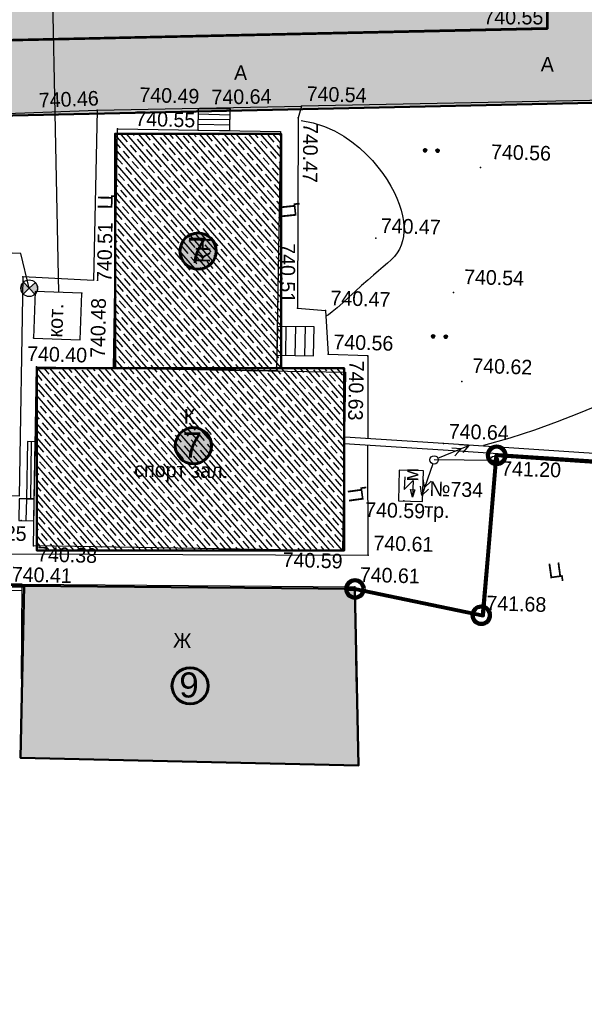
# Model space of a CAD drawing. Header units: millimetres. Extents: x -257011 to 237647566, y 2784933 to 6706507.
# Tile 299 of 451: x 10297659 to 10331395, y 5342287 to 5401131. Entities that reach past the tile are written whole.
import ezdxf

# ---------------------------------------------------------------- set-up
doc = ezdxf.new("R2010")
doc.units = ezdxf.units.MM
doc.header["$LTSCALE"] = 1000
doc.header["$PDMODE"] = 32
doc.header["$PDSIZE"] = 0.3
for name, pattern in [('Д_ТРОТ_ТРУБА', [3, 1.5, -1.5]), ('ДОРОГИ_СТРОЯЩ', [9, 8, -1]), ('Контура низ откосов  Штриховая 0.1-0.5 - - - - - - -', [0.6, 0.1, -0.5])]:
    doc.linetypes.add(name, pattern=pattern)
for name, color, linetype in [('(002) Рамка', 7, 'Continuous'), ('(003) Пункты', 7, 'Continuous'), ('(004) Точки рельефа', 7, 'Continuous'), ('(007) Здания', 7, 'Continuous'), ('(013) Газ', 40, 'ИК_Газопровод -------г--------'), ('(016) Кабель', 1, 'Continuous'), ('(022) Возд. Линии', 7, 'Continuous'), ('(025) Дорога', 7, 'Continuous'), ('(031) Горизонтали', 42, 'Continuous'), ('(035) Откосы', 7, 'Continuous'), ('(036) Растительность', 7, 'Continuous'), ('(040) Ограда', 7, 'Continuous')]:
    doc.layers.add(name, color=color, linetype=linetype)
doc.layers.add('.', color=7, linetype='Continuous', lineweight=15)
doc.layers.add('Ф А С А Д', color=250, linetype='Continuous', lineweight=15)
doc.styles.add('BM-431', font='txt')
doc.styles.add('D-431', font='txt', dxfattribs={"width": 2})
doc.styles.add('P-131', font='txt')
doc.styles.add('Roman', font='romans')
doc.styles.add('S', font='txtwr', dxfattribs={"oblique": 15})
doc.styles.get("Standard").update_dxf_attribs({"font": 'ARIALN.TTF'})
doc.styles.add('WMF-Times New Roman0', font='times.ttf')
doc.linetypes.add('FENCELINE2', pattern='A,6.35,-2.54,[132,ltypeshp.shx,S=2.54,R=0,X=-2.54,Y=0],-2.54,25.4', length=36.83)
doc.linetypes.add('KANALIS_K', pattern='A,1,["<",Standard,S=1.8,R=0,X=-0.9,Y=-0.9],3,-1,["К",Standard,S=1.8,R=0,X=-0.9,Y=-0.9],-1,10', length=16)
doc.linetypes.add('ИК_Воздушка ------- --------', pattern='A,9,-0.6,["Z",Standard,S=1.2,R=70,X=0.6,Y=-0.65],-1', length=10.6)
doc.linetypes.add('ИК_Газопровод -------г--------', pattern='A,9,-0.6,["Г",Standard,S=1.2,R=0,X=0,Y=-0.6],-1.2', length=10.8)
doc.linetypes.add('ОГРАДА_БЕТ', pattern='A,4,["|",Standard,S=0.8,R=0,X=0,Y=-0.8],4', length=8)
doc.linetypes.add('ПОДПОРНАЯ СТЕНКА', pattern='A,2,["V",Standard,S=1.2,R=0,X=0,Y=-1.2],0.2,["V",Standard,S=0.8,R=0,X=0,Y=-0.8],0.25,["V",Standard,S=0.3,R=0,X=0,Y=-0.3],0.25', length=2.7)
pattern_1 = [(311, (0, -250067.3), (415.09027, 360.832466), []), (311, (-27.05, -250454.1), (415.09027, 360.832466), [550, -275])]

# ---------------------------------------------------------------- blocks, each defined once
blk = doc.blocks.new('dhyjfyuk')
at = {"insert": (4414694, -1193420), "char_height": 1400, "width": 60812.6, "attachment_point": 4, "style": 'WMF-Times New Roman0'}
blk.add_mtext('\\pi3453.25486;Samarqand viloyati Toyloq tumani "Хоnсhоrbоg\'" МFY dagi 11-son \\P\\pi1816.32378;maktabni rekonstruksiya qilish. (360 o\'quvchi o\'rinli qo\'shimcha bino \\P\\pi27327.21058;qurish).', dxfattribs=at)
blk = doc.blocks.new('tr')
at = {"layer": '(016) Кабель', "color": 0}
for p, q in [((-0.49, 0.96), (-0.51, -0.54)), ((-0.51, -0.54), (0.51, 0.54)), ((0.51, 0.54), (0.48, -1.46)), ((0.48, -1.46), (0.24, -0.55)), ((0.24, -0.55), (0.74, -0.56)), ((0.74, -0.56), (0.48, -1.46))]:
    blk.add_line(p, q, dxfattribs=at)
blk = doc.blocks.new('STOLB')
at = {"layer": '(022) Возд. Линии'}
blk.add_circle((0, 0), 0.25, dxfattribs=at)
blk = doc.blocks.new('strela1')
at = {"layer": '(022) Возд. Линии'}
for p, q in [((-2, 0), (-1.5, 0.25)), ((0, 0), (-2, 0)), ((-2, 0), (-1.5, -0.25)), ((-1.5, 0), (-1, 0.25)), ((-1.5, 0), (-1, -0.25))]:
    blk.add_line(p, q, dxfattribs=at)
blk = doc.blocks.new('strela2')
at = {"layer": '(022) Возд. Линии'}
for p, q in [((0, 0), (2, 0)), ((1.5, 0), (1, 0.25)), ((1.5, 0), (1, -0.25)), ((2, 0), (1.5, 0.25)), ((2, 0), (1.5, -0.25))]:
    blk.add_line(p, q, dxfattribs=at)
blk = doc.blocks.new('*U1762')
at = {"layer": '(022) Возд. Линии'}
for name, p, rotation in [('strela2', (0.228, 0.102), 24.07915004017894), ('strela1', (-0.075, -0.241), 72.66695852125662)]:
    blk.add_blockref(name, p, dxfattribs=dict(at, rotation=rotation))
blk = doc.blocks.new('I00110')
h = blk.add_hatch(color=7)
edge = h.paths.add_edge_path()
edge.add_line((0, 0), (-0.71, 0.71))
edge.add_arc((0, 0), 1, 135, 225)
edge.add_line((-0.71, -0.71), (0, 0))
edge = h.paths.add_edge_path()
edge.add_line((0, 0), (0.71, -0.71))
edge.add_arc((0, 0), 1, 315, 405)
edge.add_line((0.71, 0.71), (0, 0))
at = {"color": 7}
for points in [[(0, 0), (-0.71, 0.71, 0.414214), (-0.71, -0.71)], [(0, 0), (0.71, -0.71, 0.414214), (0.71, 0.71)]]:
    blk.add_lwpolyline(points, format="xyb", close=True, dxfattribs=at)
blk.add_lwpolyline([(0.02, 0), (0.02, 0)], dxfattribs=at)
blk.add_circle((0, 0), 1)
at = {"color": 4, "linetype": 'Continuous', "style": 'S', "oblique": 15}
blk.add_attdef('G', (1.38, 0.22), '', height=2, dxfattribs=at)
at = {"color": 4, "style": 'S', "oblique": 15}
blk.add_attdef('Z', (1.48, -2.3), '', height=2, dxfattribs=at)
blk = doc.blocks.new('*X70')
at = {"color": 0}
for p, q in [((1.8, 2.04), (2.2, 2.04)), ((1.8, 2.03), (2.2, 2.03)), ((1.8, 2.02), (2.2, 2.02)), ((1.8, 2.01), (2.2, 2.01)), ((1.8, 2), (2.2, 2)), ((1.8, 1.99), (2.2, 1.99)), ((1.8, 1.98), (2.2, 1.98)), ((1.8, 1.97), (2.2, 1.97)), ((1.8, 1.96), (2.2, 1.96)), ((1.81, 2.07), (2.19, 2.07)), ((1.81, 2.06), (2.19, 2.06)), ((1.81, 2.05), (2.19, 2.05)), ((1.81, 1.95), (2.19, 1.95)), ((1.81, 1.94), (2.19, 1.94)), ((1.81, 1.93), (2.19, 1.93)), ((1.82, 2.09), (2.18, 2.09)), ((1.82, 2.08), (2.18, 2.08)), ((1.82, 1.92), (2.18, 1.92)), ((1.82, 1.91), (2.18, 1.91)), ((1.83, 2.11), (2.17, 2.11)), ((1.83, 2.1), (2.17, 2.1)), ((1.83, 1.9), (2.17, 1.9)), ((1.83, 1.89), (2.17, 1.89)), ((1.84, 2.12), (2.16, 2.12)), ((1.84, 1.88), (2.16, 1.88)), ((1.85, 2.13), (2.15, 2.13)), ((1.85, 1.87), (2.15, 1.87)), ((1.86, 2.14), (2.14, 2.14)), ((1.86, 1.86), (2.14, 1.86)), ((1.87, 2.15), (2.13, 2.15)), ((1.87, 1.85), (2.13, 1.85)), ((1.88, 2.16), (2.12, 2.16)), ((1.88, 1.84), (2.12, 1.84)), ((1.9, 2.17), (2.11, 2.17)), ((1.9, 1.83), (2.11, 1.83)), ((1.91, 2.18), (2.09, 2.18)), ((1.91, 1.82), (2.09, 1.82)), ((1.94, 2.19), (2.06, 2.19)), ((1.94, 1.81), (2.06, 1.81))]:
    blk.add_line(p, q, dxfattribs=at)
blk = doc.blocks.new('I04100')
blk.add_circle((0, 0), 0.2)
blk.add_blockref('*X70', (-2, -2))
blk = doc.blocks.new('kjvklglhl')
at = {"layer": '(004) Точки рельефа'}
blk.add_lwpolyline([(343.958, 447.537), (343.404, 449.591), (339.791, 449.631)], dxfattribs=at)
for p in [(374.417, 463.962), (353.749, 458.453), (355.654, 458.564), (359.915, 458.878), (347.714, 458.292), (359.729, 458.16), (348.951, 457.217), (370.712, 455.511), (364.563, 451.12), (343.552, 448.203), (369.312, 447.999), (343.958, 447.537), (347.11, 447.324), (360.008, 446.807), (361.679, 446.715), (344.297, 444.574), (361.928, 444.097), (364.287, 444.056), (344.521, 442.851), (349.121, 442.916), (369.953, 442.703), (368.969, 438.952), (372.018, 438.03), (366.684, 435.457), (343.857, 433.658), (344.645, 432.152), (363.113, 432.368), (364.657, 432.152), (363.898, 430.241), (371.503, 428.751)]:
    blk.add_point(p, dxfattribs=at)
at = {"layer": '(007) Здания'}
for points in [[(348.956, 457.212), (358.705, 457.324), (358.87, 443.017), (349.121, 442.904)], [(347.11, 447.324), (344.323, 447.35), (344.297, 444.569), (347.084, 444.543)], [(344.521, 442.851), (362.992, 443.064), (363.116, 432.368), (344.645, 432.155)]]:
    blk.add_lwpolyline(points, close=True, dxfattribs=at)
for points in [[(380.363, 438.524), (368.969, 438.952), (363.048, 439.174)], [(344.146, 424.2), (344.037, 429.856), (363.898, 430.241), (364.117, 424.587)], [(344.037, 429.856), (338.903, 429.757)]]:
    blk.add_lwpolyline(points, dxfattribs=at)
at = {"layer": '(013) Газ', "linetype": 'ИК_Воздушка ------- --------', "ltscale": 0.5, "flags": 128}
blk.add_lwpolyline([(292.909, 529.889), (292.062, 534.008), (300.797, 535.523), (378.045, 536.01), (380.152, 536.01), (380.512, 520.117), (378.614, 520.082), (373.886, 519.972), (374, 516.282), (339.283, 515.209), (339.606, 502.365), (340.619, 488.79), (341.059, 475.484), (341.059, 475.484), (344.329, 475.58), (345.717, 447.337), (345.717, 447.337)], dxfattribs=at)
at = {"layer": '(016) Кабель', "color": 0}
blk.add_lwpolyline([(366.363, 435.467), (367.812, 435.467), (367.812, 435.467), (367.812, 437.282), (366.363, 437.282), (366.363, 435.467)], close=True, dxfattribs=at)
at = {"layer": '(022) Возд. Линии'}
blk.add_lwpolyline([(372.018, 438.03), (368.423, 437.961)], dxfattribs=at)
at = {"layer": '(025) Дорога', "linetype": 'Д_ТРОТ_ТРУБА', "flags": 128}
blk.add_lwpolyline([(269.368, 515.247), (270.684, 506.001), (279.473, 507.345), (281.553, 506.423), (308.542, 510.883), (312.531, 513.649), (318.524, 513.838), (330.524, 514.19), (333.406, 460.634), (331.811, 454.811, 1.56758), (332.906, 443.73, 0.509364), (333.962, 453.359), (336.672, 456.912), (338.021, 457.657), (347.714, 458.292), (347.773, 448.108), (343.552, 448.203), (343.703, 435.09)], format="xyb", dxfattribs=at)
for points in [[(374.417, 463.962), (336.083, 462.055), (335.462, 474.337), (374.094, 475.423), (374.417, 463.962)], [(400.149, 460.773), (359.915, 458.878), (359.729, 458.16), (360.008, 446.807), (361.679, 446.715), (361.928, 444.097), (364.287, 444.097), (364.441, 439.128)], [(343.699, 435.09), (342.281, 435.074), (342.476, 431.613), (364.657, 432.152), (364.453, 438.721)]]:
    blk.add_lwpolyline(points, dxfattribs=at)
at = {"layer": '(025) Дорога', "linetype": 'Контура низ откосов  Штриховая 0.1-0.5 - - - - - - -'}
blk.add_lwpolyline([(347.714, 458.292), (359.915, 458.878)], dxfattribs=at)
at = {"layer": '(025) Дорога', "linetype": 'Д_ТРОТ_ТРУБА', "ltscale": 10000, "flags": 128}
for points in [[(355.654, 458.564), (353.753, 458.542), (353.768, 457.267), (355.668, 457.289)], [(361.054, 443.982), (361.034, 445.701), (358.84, 445.676), (358.86, 443.957)], [(344.103, 438.373), (344.142, 434.951), (344.612, 434.956), (344.573, 438.378)], [(343.7, 434.946), (343.715, 433.647), (344.627, 433.657), (344.612, 434.956)]]:
    blk.add_lwpolyline(points, close=True, dxfattribs=at)
for points in [[(353.756, 458.242), (355.657, 458.242)], [(355.661, 457.927), (353.76, 457.905)], [(355.665, 457.609), (353.764, 457.609)], [(359.392, 443.963), (359.372, 445.682)], [(359.957, 443.969), (359.937, 445.688)], [(360.532, 443.976), (360.512, 445.695)], [(344.338, 438.375), (344.377, 434.953)], [(344.171, 433.652), (344.156, 434.951)]]:
    blk.add_lwpolyline(points, dxfattribs=at)
at = {"layer": '(031) Горизонтали', "flags": 128}
for points in [[(359.91, 458.021), (360.643, 457.887), (361.313, 457.692), (361.924, 457.445), (362.481, 457.155), (362.987, 456.831), (363.445, 456.481), (363.86, 456.114), (364.235, 455.739), (364.574, 455.363), (364.878, 454.99), (365.148, 454.618), (365.386, 454.251), (365.592, 453.888), (365.768, 453.53), (365.915, 453.179), (366.034, 452.836), (366.126, 452.5), (366.191, 452.174), (366.229, 451.859), (366.239, 451.557), (366.222, 451.267), (366.176, 450.992), (366.103, 450.734), (366.002, 450.492), (365.873, 450.267), (365.715, 450.054), (365.528, 449.844), (365.313, 449.631), (365.069, 449.406), (364.796, 449.164), (364.494, 448.896), (364.164, 448.595), (363.806, 448.258), (363.434, 447.9), (363.063, 447.54), (362.706, 447.197), (362.379, 446.89), (362.096, 446.638), (361.872, 446.459), (361.722, 446.374)], [(371.362, 438.931), (372.932, 439.407), (374.384, 439.921), (375.734, 440.457), (376.995, 440.997), (378.183, 441.526)]]:
    blk.add_lwpolyline(points, dxfattribs=at)
at = {"layer": '(035) Откосы', "linetype": 'ПОДПОРНАЯ СТЕНКА', "ltscale": 0.5, "flags": 128}
blk.add_lwpolyline([(372.091, 438.434), (371.503, 428.751), (371.503, 428.751)], dxfattribs=at)
at = {"layer": '(040) Ограда', "linetype": 'ОГРАДА_БЕТ', "ltscale": 0.5, "flags": 128}
for points in [[(380.348, 438.124), (368.954, 438.552), (363.033, 438.774)], [(344.044, 429.456), (338.911, 429.357)]]:
    blk.add_lwpolyline(points, dxfattribs=at)
at = {"layer": '(003) Пункты', "xscale": 0.5, "yscale": 0.5, "zscale": 0.5}
blk.add_blockref('I00110', (343.958, 447.537), dxfattribs=at)
at = {"layer": '(016) Кабель', "color": 0, "linetype": 'ByBlock', "xscale": 0.5, "yscale": 0.5, "zscale": 0.5}
blk.add_blockref('tr', (366.95, 436.421), dxfattribs=at)
at = {"layer": '(022) Возд. Линии'}
for name, p in [('*U1762', (368.423, 437.961)), ('STOLB', (368.423, 437.961)), ('STOLB', (372.018, 438.03))]:
    blk.add_blockref(name, p, dxfattribs=at)
at = {"layer": '(036) Растительность', "linetype": 'Continuous', "xscale": 0.5, "yscale": 0.5, "zscale": 0.5}
for p in [(367.366, 456.447), (368.116, 456.447), (368.161, 445.346), (368.911, 445.346)]:
    blk.add_blockref('I04100', p, dxfattribs=at)
at = {"layer": '(004) Точки рельефа', "style": 'D-431'}
for s, rotation, p in [('740.55', 1.61068, (370.64, 464.061)), ('740.64', 2.20426, (354.54, 458.83)), ('740.46', 3.74851, (344.242, 458.343)), ('740.47', 270.99436, (360.049, 457.878)), ('740.51', 90.48593, (348.855, 448.04)), ('740.51', 271.40932, (358.888, 450.65)), ('740.48', 90.66079, (348.595, 443.495)), ('740.63', 270.25951, (363.203, 443.76))]:
    blk.add_text(s, height=0.875, rotation=rotation, dxfattribs=at).set_placement(p)
for s, p in [('740.49', (350.212, 458.849)), ('740.54', (360.202, 459.193)), ('740.55', (350.01, 457.42)), ('740.56', (371.312, 456.031)), ('740.47', (364.85, 451.435)), ('740.54', (369.912, 448.519)), ('740.47', (361.967, 447.03)), ('740.56', (362.216, 444.412)), ('740.40', (343.943, 443.196)), ('740.62', (370.553, 443.223)), ('740.64', (369.257, 439.267)), ('741.20', (372.446, 437.131)), ('740.59', (364.395, 434.447)), ('740.25', (340.63, 432.43)), ('740.61', (364.944, 432.467)), ('740.38', (344.877, 431.234)), ('740.59', (359.55, 431.319)), ('740.61', (364.185, 430.556)), ('740.41', (343.398, 429.994)), ('741.68', (371.791, 429.066))]:
    blk.add_text(s, height=0.875, dxfattribs=at).set_placement(p)
at = {"layer": '(007) Здания', "color": 0, "style": 'P-131'}
for s, rotation, p in [('КН', 90, (354.714, 449.341)), ('К', 1, (353.41, 439.703))]:
    blk.add_text(s, height=0.88, rotation=rotation, dxfattribs=at).set_placement(p)
at = {"layer": '(007) Здания', "color": 0, "linetype": 'Continuous', "style": 'BM-431'}
blk.add_text('кот.', height=0.88, rotation=89.46258, dxfattribs=at).set_placement((346.012, 444.639))
at = {"layer": '(007) Здания', "color": 0, "style": 'P-131'}
blk.add_text('Ж', height=0.88, dxfattribs=at).set_placement((353.144, 426.31))
at = {"layer": '(007) Здания', "color": 0, "insert": (350.527, 437.338), "char_height": 0.88, "width": 9.38935, "attachment_point": 1, "rotation": 0.66079, "style": 'BM-431'}
blk.add_mtext('спорт зал.', dxfattribs=at)
at = {"layer": '(016) Кабель', "color": 0}
for s, rotation, style, p in [('м', 90.6373, 'P-131', (367.518, 436.644)), ('№734', 0.03811, 'D-431', (368.194, 435.806))]:
    blk.add_text(s, height=0.875, rotation=rotation, dxfattribs=dict(at, style=style)).set_placement(p)
at = {"layer": '(016) Кабель', "color": 0, "style": 'BM-431'}
blk.add_text('тр.', height=0.875, dxfattribs=at).set_placement((367.919, 434.514))
at = {"layer": '(025) Дорога', "linetype": 'ДОРОГИ_СТРОЯЩ', "style": 'BM-431'}
for p in [(374.139, 461.355), (355.835, 460.335)]:
    blk.add_text('A', height=0.875, dxfattribs=at).set_placement(p)
for rotation, p in [(90.84703, (348.792, 452.392)), (97.55314, (359.81, 452.227)), (99.38237, (364.301, 435.381)), (9.38237, (375.482, 431.066))]:
    blk.add_text('Ц', height=0.875, rotation=rotation, dxfattribs=at).set_placement(p)

msp = doc.modelspace()

# ---------------------------------------------------------------- hatches: boundary and pattern name
at = {"layer": '.', "lineweight": 50, "ltscale": 1000, "transparency": 33554687}
h = msp.add_hatch(color=256, dxfattribs=at)
h.dxf.hatch_style = 1
h.set_gradient(color1=(132, 132, 132), color2=(132, 132, 132), tint=1)
edge = h.paths.add_edge_path()
edge.add_line((10293223.125, 5399808.652), (10329186.014, 5400584.91))
edge.add_line((10329186.014, 5400584.91), (10329186.014, 5402497.493))
edge.add_line((10329186.014, 5402497.493), (10345328.474, 5402497.493))
edge.add_line((10345328.474, 5402497.493), (10345328.474, 5401780.91))
edge.add_line((10345328.474, 5401780.91), (10347954.841, 5401780.91))
edge.add_line((10347954.841, 5401780.91), (10347954.841, 5439131.157))
edge.add_line((10347954.841, 5439131.157), (10347139.448, 5439146.427))
edge.add_line((10347139.448, 5439146.427), (10347165.137, 5452908.376))
edge.add_line((10347165.137, 5452908.376), (10348005.201, 5452908.376))
edge.add_line((10348005.201, 5452908.376), (10348005.201, 5465266.947))
edge.add_line((10348005.201, 5465266.947), (10292340.841, 5465266.947))
edge.add_arc((10292404.198, 5463865.656), 1402.722, 92.58880275, 177.77629158)
edge.add_line((10291002.532, 5463920.084), (10291002.532, 5469378.202))
edge.add_line((10291002.532, 5469378.202), (10354910.944, 5468723.934))
edge.add_line((10354910.944, 5468723.934), (10354910.944, 5456175.305))
edge.add_line((10354910.944, 5456175.305), (10357685.763, 5456175.305))
edge.add_line((10357685.763, 5456175.305), (10357664.748, 5435966.909))
edge.add_line((10357664.748, 5435966.909), (10354780.689, 5435963.893))
edge.add_line((10354780.689, 5435963.893), (10354815.475, 5402702.478))
edge.add_line((10354815.475, 5402702.478), (10364775.188, 5402952.736))
edge.add_line((10364775.188, 5402952.736), (10366601.321, 5402864.469))
edge.add_line((10366601.321, 5402864.469), (10366558.958, 5401988.021))
edge.add_line((10366558.958, 5401988.021), (10366382.939, 5398346.402))
edge.add_line((10366382.939, 5398346.402), (10363039.34, 5398613.356))
edge.add_line((10363039.34, 5398613.356), (10362828.153, 5396842.31))
edge.add_line((10362828.153, 5396842.31), (10292673.993, 5395314.65))
edge.add_line((10292673.993, 5395314.65), (10291253.598, 5394553.504))
edge.add_line((10291253.598, 5394553.504), (10288491.666, 5391157.17))
edge.add_line((10288491.666, 5391157.17), (10286502.532, 5392543.44))
edge.add_line((10286502.532, 5392543.44), (10286502.532, 5441392.481))
edge.add_line((10286502.532, 5441392.481), (10291002.532, 5441392.481))
edge.add_line((10291002.532, 5441392.481), (10291002.532, 5401840.32))
edge.add_arc((10293100.291, 5401903.773), 2098.718, 181.73253397, 273.35532392)
at = {"linetype": 'KANALIS_K', "ltscale": 1000}
h = msp.add_hatch(dxfattribs=at)
h.set_pattern_fill('JIS_STN_1E', color=252, scale=550, angle=266, style=0)
h.set_pattern_definition(pattern_1)
h.paths.add_polyline_path([(10303356.08, 5380296.108), (10313276.959, 5380296.108), (10313276.959, 5394309.872), (10303356.08, 5394309.872)])
h.paths.add_polyline_path([(10298678.166, 5380296.108), (10317049.016, 5380296.108), (10317049.016, 5369409.989), (10298678.166, 5369409.989)])
at = {"lineweight": 50}
h = msp.add_hatch(color=1, dxfattribs=at)
h.set_gradient(color1=(255, 255, 255), one_color=1, tint=1)
h.paths.add_polyline_path([(10307235.846, 5387302.99, 1), (10309397.192, 5387302.99, 1)])
h = msp.add_hatch(color=1, dxfattribs=at)
h.set_gradient(color1=(255, 255, 255), one_color=1, tint=1)
h.paths.add_polyline_path([(10306954.469, 5375671.038, 1), (10309115.815, 5375671.038, 1)])
at = {"linetype": 'KANALIS_K', "ltscale": 1000}
h = msp.add_hatch(dxfattribs=at)
h.set_pattern_fill('JIS_STN_1E', color=252, scale=550, angle=266, style=0)
h.set_pattern_definition(pattern_1)
h.paths.add_polyline_path([(10317690.983, 5367111.95), (10297926.029, 5367296.299), (10297697.459, 5357017.541), (10317902.986, 5356568.227)])
h.paths.add_polyline_path([(10364005.562, 5372146.663), (10342284.101, 5373699.369), (10341749.121, 5366215.317), (10363302.137, 5364674.652)])
h.paths.add_polyline_path([(10342287.801, 5374400.255), (10334391.701, 5375006.611), (10333641.14, 5363683.117), (10341530.155, 5363152.105)])
at = {"lineweight": 50}
h = msp.add_hatch(color=1, dxfattribs=at)
h.set_gradient(color1=(255, 255, 255), one_color=1, tint=1)
h.paths.add_polyline_path([(10306758.924, 5361318.611, 1), (10308920.27, 5361318.611, 1)])
at = {"layer": 'Ф А С А Д', "linetype": 'KANALIS_K', "ltscale": 1000}
h = msp.add_hatch(dxfattribs=at)
h.set_pattern_fill('CROSS', color=92, scale=40, angle=95)
h.set_pattern_definition([(95, (0, -250067.28), (-275.171012, 230.8958947), [127, -381]), (185, (57.72, -249998.49), (-230.8958947, -275.171012), [127, -381])])
h.paths.add_polyline_path([(10291002.532, 5462591.447), (10320021.445, 5463111.333), (10320021.445, 5454628.437), (10291002.532, 5454628.437)], flags=17)
h.paths.add_polyline_path([(10291002.532, 5438494.06), (10334860.708, 5438494.06), (10334860.708, 5427588.07), (10291002.532, 5427588.07)], flags=17)
h.paths.add_polyline_path([(10291002.532, 5440341.999), (10294739.647, 5440341.999), (10294739.647, 5443753.41), (10292871.508, 5443753.41), (10292871.508, 5447280.333), (10294739.647, 5447280.333), (10294739.647, 5452780.377), (10291002.532, 5452780.377)], flags=17)
h.paths.add_polyline_path([(10291002.532, 5413706.118), (10294739.647, 5413706.118), (10294739.647, 5418509.05), (10293759.32, 5418509.05), (10293759.32, 5422035.972), (10294739.647, 5422035.972), (10294739.647, 5425755.657), (10291002.532, 5425755.657)], flags=17)
edge = h.paths.add_edge_path()
edge.add_line((10293223.125, 5399808.652), (10329186.014, 5400584.91))
edge.add_line((10329186.014, 5400584.91), (10329186.014, 5411981.986))
edge.add_line((10329186.014, 5411981.986), (10291002.532, 5411981.986))
edge.add_line((10291002.532, 5411981.986), (10291002.532, 5401840.32))
edge.add_arc((10293100.291, 5401903.773), 2098.718, 181.73253397, 273.35532392)
h.paths.add_polyline_path([(10345336.459, 5401780.91), (10347954.841, 5401780.91), (10347954.841, 5439131.157), (10345336.459, 5439131.157)])
edge = h.paths.add_edge_path()
edge.add_line((10249347.869, 5464415.428), (10220352.394, 5464415.939))
edge.add_line((10220352.394, 5464415.939), (10250729.509, 5473900.836))
edge.add_line((10250729.509, 5473900.836), (10257427.233, 5474293.697))
edge.add_line((10257427.233, 5474293.697), (10339299.453, 5472686.414))
edge.add_line((10339299.453, 5472686.414), (10354910.944, 5471903.427))
edge.add_line((10354910.944, 5471903.427), (10367254.279, 5471043.573))
edge.add_line((10367254.279, 5471043.573), (10366359.443, 5404206.216))
edge.add_line((10366359.443, 5404206.216), (10364775.188, 5402952.736))
edge.add_line((10364775.188, 5402952.736), (10354799.052, 5402702.829))
edge.add_line((10354799.052, 5402702.829), (10354799.052, 5435966.909))
edge.add_line((10354799.052, 5435966.909), (10357685.763, 5435966.909))
edge.add_line((10357685.763, 5435966.909), (10357685.763, 5456175.305))
edge.add_line((10357685.763, 5456175.305), (10354910.944, 5456175.305))
edge.add_line((10354910.944, 5456175.305), (10354910.944, 5468723.934))
edge.add_line((10354910.944, 5468723.934), (10291002.532, 5469378.202))
edge.add_line((10291002.532, 5469378.202), (10291002.532, 5472792.481))
edge.add_line((10291002.532, 5472792.481), (10251302.532, 5472792.481))
edge.add_line((10251302.532, 5472792.481), (10251302.532, 5466152.896))
edge.add_arc((10249347.869, 5466383.667), 1968.239, 270, 353.26673305, ccw=False)
h.paths.add_polyline_path([(10344952.028, 5452898.915), (10348005.201, 5452898.915), (10348005.201, 5465266.947), (10344952.028, 5465266.947)], flags=17)

# ---------------------------------------------------------------- linework, layer by layer
at = {"layer": '(002) Рамка', "color": 0, "lineweight": 60, "ltscale": 1000}
for centre in [(10308316.519, 5387302.99), (10308035.142, 5375671.038), (10307839.597, 5361318.611)]:
    msp.add_circle(centre, 1080.673, dxfattribs=at)
at = {"layer": '(022) Возд. Линии', "color": 6, "linetype": 'Continuous', "lineweight": 140}
for centre in [(10326158.328, 5375095.515), (10317690.983, 5367111.95), (10325238.527, 5365540.443)]:
    msp.add_circle(centre, 521.317, dxfattribs=at)
at = {"color": 1, "ltscale": 0.1, "const_width": 100}
msp.add_lwpolyline([(10367637.944, 5471125.226), (10339299.453, 5472686.414), (10290114.083, 5473726.548), (10285634.352, 5473821.282), (10257427.233, 5474293.697), (10250729.509, 5473900.836), (10215776.869, 5462987.285), (10233106.932, 5346910.553), (10264254.682, 5346164.692), (10291821.94, 5343924.334), (10292764.457, 5367344.441), (10317690.983, 5367111.95), (10325359.542, 5365515.246), (10326158.328, 5375095.515), (10334361.553, 5374551.776), (10334391.701, 5375006.611), (10342287.801, 5374400.255), (10342234.253, 5373702.932), (10364005.562, 5372146.663), (10366382.939, 5398346.402), (10366639.94, 5403663.442), (10366556.549, 5418928.565), (10367637.944, 5471125.226)], dxfattribs=at)
at = {"color": 5, "linetype": 'FENCELINE2', "lineweight": 80, "ltscale": 0.1}
for points in [[(10217212.007, 5463442.179), (10215776.869, 5462987.285), (10233106.932, 5346910.553), (10264254.682, 5346164.692), (10291821.94, 5343924.334), (10292764.457, 5367344.441), (10297926.029, 5367296.299)], [(10317169.689, 5367116.812), (10317690.983, 5367111.95), (10325359.542, 5365515.246), (10326158.328, 5375095.515), (10334361.553, 5374551.776), (10334391.701, 5375006.611), (10337441.78, 5374772.39)]]:
    msp.add_lwpolyline(points, dxfattribs=at)
at = {"lineweight": 30, "ltscale": 1000}
msp.add_lwpolyline([(10366558.958, 5401988.021), (10366382.939, 5398346.402), (10363039.34, 5398613.356), (10362828.153, 5396842.31), (10292673.993, 5395314.65), (10291253.598, 5394553.504), (10288491.666, 5391157.17), (10286502.532, 5392543.44), (10286502.532, 5441392.481)], dxfattribs=at)
at = {"lineweight": 50, "ltscale": 1000}
msp.add_lwpolyline([(10329186.014, 5411981.986), (10291002.532, 5411981.986), (10291002.532, 5401840.32, 0.422533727), (10293223.125, 5399808.652), (10329186.014, 5400584.91)], format="xyb", close=True, dxfattribs=at)
at = {"lineweight": 30, "ltscale": 1000}
msp.add_lwpolyline([(10291002.532, 5401840.32, 0.422533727), (10293223.125, 5399808.652), (10329186.014, 5400584.91), (10329186.014, 5402497.493)], format="xyb", dxfattribs=at)
at = {"lineweight": 50, "ltscale": 1000}
for points in [[(10362828.153, 5396842.31), (10354735.711, 5396666.091), (10292673.993, 5395314.65), (10291253.598, 5394553.504), (10288491.666, 5391157.17)], [(10363302.137, 5364674.652), (10364005.562, 5372146.663), (10342234.253, 5373702.932), (10342287.801, 5374400.255), (10334391.701, 5375006.611), (10334361.553, 5374551.776), (10326158.328, 5375095.515), (10325359.542, 5365515.246), (10317690.983, 5367111.95), (10297926.029, 5367296.299), (10297697.459, 5357017.541), (10317902.986, 5356568.227), (10317690.983, 5367111.95)]]:
    msp.add_lwpolyline(points, dxfattribs=at)
for points in [[(10303356.08, 5380296.108), (10313276.959, 5380296.108), (10313276.959, 5394309.872), (10303356.08, 5394309.872)], [(10298678.166, 5380296.108), (10317049.016, 5380296.108), (10317049.016, 5369409.989), (10298678.166, 5369409.989)]]:
    msp.add_lwpolyline(points, close=True, dxfattribs=at)

# ---------------------------------------------------------------- block references
at = {"layer": '(002) Рамка', "lineweight": 50}
msp.add_blockref('dhyjfyuk', (5451778.468, 6541511.679), dxfattribs=at)
at = {"lineweight": 5, "xscale": 999.9999999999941, "yscale": 999.9999999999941, "zscale": 999.9999999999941, "rotation": 358.3893224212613}
msp.add_blockref('kjvklglhl', (9941829.75, 4947388.421), dxfattribs=at)

# ---------------------------------------------------------------- texts
at = {"color": 250, "char_height": 1500, "width": 156685.73039, "attachment_point": 6, "style": 'Roman'}
for s, insert in [('\\pt64500;{\\fArial|b0|i0|c0|p34;7}', (10308836.423, 5387346.321, 0)), ('\\pt64500;{\\fArial|b0|i0|c0|p34;7}', (10308555.046, 5375714.369, 0)), ('\\pt64500;{\\fArial|b0|i0|c0|p34;9}', (10308359.501, 5361361.942, 0))]:
    msp.add_mtext(s, dxfattribs=dict(at, insert=insert))
at = {"attachment_point": 4}
for s, insert, char_height, width, style in [('\\pi11644.41958;Samarqand viloyati Toyloq tumani "Хоnсhоrbоg\'" МFY dagi 11-son maktabni rekonstruksiya qilish. \\P\\pi65259.19351;(360 o\'quvchi o\'rinli qo\'shimcha bino qurish).', (9231058.377, 5373609.91), 3500, 224024.15487, 'WMF-Times New Roman0'), ('\\pi18148.64809,t23754.26974,93492.78231;{\\fArial|b0|i0|c0|p34;2.^I \\fArial|b0|i0|c204|p34;Qurilish belgilangan "A" nuqtasidan amalga oshiriladi.}', (9654250.444, 5345925.638), 1484.641859, 79822.57247, 'Roman')]:
    msp.add_mtext(s, dxfattribs=dict(at, insert=insert, char_height=char_height, width=width, style=style))

doc.saveas('drawing.dxf')
